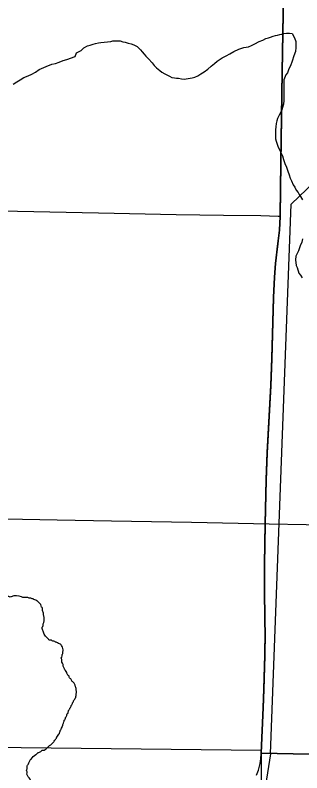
# Model space of a CAD drawing. Extents: x 2.4 to 73.1, y 4.5 to 25.6.
# Drawn here: x 45.9341 to 46.066, y 20.0695 to 20.4185 of the extents above; entities that cross this region are included whole.
import ezdxf

# ---------------------------------------------------------------- set-up
doc = ezdxf.new("R2010")
doc.units = 0
for name, color, linetype in [('GM_X_County_Road', 7, 'Continuous'), ('GM_X_Interchange_Ramps', 7, 'Continuous'), ('GM_X_Minor_Lake', 7, 'Continuous'), ('GM_X_Minor_River', 7, 'Continuous'), ('GM_X_Section', 7, 'Continuous'), ('GM_X_Township_Road', 7, 'Continuous'), ('SH_Cut_Line', 7, 'Continuous')]:
    doc.layers.add(name, color=color, linetype=linetype)

msp = doc.modelspace()

# ---------------------------------------------------------------- linework, layer by layer
at = {"layer": 'GM_X_County_Road'}
msp.add_lwpolyline([(46.05614, 20.32592), (46.05652, 20.3503), (46.05715, 20.3923), (46.05823, 20.45453), (46.05932, 20.51209), (46.0598, 20.53387), (46.06028, 20.55876), (46.06056, 20.57137)], dxfattribs=at)
at = {"layer": 'GM_X_Interchange_Ramps'}
for points in [[(46.05811, 20.45481), (46.05703, 20.39258), (46.0564, 20.35057), (46.05603, 20.3262), (46.05602, 20.32568), (46.05569, 20.31947), (46.05502, 20.31328), (46.05387, 20.30402), (46.05338, 20.29781), (46.05296, 20.28849), (46.05228, 20.26049), (46.05181, 20.24806), (46.05007, 20.21698), (46.04961, 20.20455), (46.04919, 20.18432), (46.04888, 20.16566), (46.04883, 20.15476), (46.04891, 20.15166), (46.04905, 20.14232), (46.04908, 20.13841), (46.04912, 20.13455), (46.04904, 20.12366), (46.04851, 20.10812), (46.04826, 20.09954), (46.04726, 20.07848), (46.47307, 20.06961)], [(46.47307, 20.06961), (46.04726, 20.07848), (46.04826, 20.09954), (46.04851, 20.10812), (46.04904, 20.12366), (46.04912, 20.13455), (46.04908, 20.13841), (46.04905, 20.14232), (46.04891, 20.15166), (46.04883, 20.15476), (46.04888, 20.16566), (46.04919, 20.18432), (46.04961, 20.20455), (46.05007, 20.21698), (46.05181, 20.24806), (46.05228, 20.26049), (46.05296, 20.28849), (46.05338, 20.29781), (46.05387, 20.30402), (46.05502, 20.31328), (46.05569, 20.31947), (46.05602, 20.32568), (46.05603, 20.3262), (46.0564, 20.35057), (46.05703, 20.39258), (46.05811, 20.45481)]]:
    msp.add_lwpolyline(points, dxfattribs=at)
at = {"layer": 'GM_X_Minor_Lake'}
for points in [[(45.95836, 20.11453), (45.958, 20.11511), (45.95782, 20.11569), (45.95673, 20.11743), (45.95655, 20.118), (45.95619, 20.11858), (45.95621, 20.11934), (45.95584, 20.11992), (45.95549, 20.12107), (45.95551, 20.12164), (45.95533, 20.12222), (45.95574, 20.12335), (45.95576, 20.12392), (45.95596, 20.12448), (45.95598, 20.12505), (45.95618, 20.12562), (45.95619, 20.12619), (45.95584, 20.12734), (45.95548, 20.12811), (45.95493, 20.12869), (45.95399, 20.1291), (45.95324, 20.1295), (45.95267, 20.12971), (45.95192, 20.13011), (45.95135, 20.13012), (45.95079, 20.13052), (45.95022, 20.13053), (45.9491, 20.13133), (45.94799, 20.1325), (45.94744, 20.13327), (45.94709, 20.13423), (45.94656, 20.13596), (45.94658, 20.13653), (45.94698, 20.13728), (45.947, 20.13804), (45.94721, 20.13879), (45.94728, 20.14183), (45.94711, 20.14241), (45.94712, 20.14298), (45.9466, 20.1447), (45.94661, 20.14527), (45.94625, 20.14585), (45.9459, 20.147), (45.94534, 20.14759), (45.9446, 20.14818), (45.94404, 20.14876), (45.9431, 20.14917), (45.94235, 20.14957), (45.9416, 20.14978), (45.94103, 20.14999), (45.94046, 20.15), (45.9399, 20.15021), (45.93762, 20.15027), (45.93705, 20.15048), (45.9323, 20.15061), (45.93173, 20.15043), (45.93116, 20.15064), (45.93002, 20.15067), (45.92945, 20.15049), (45.92888, 20.1507), (45.92831, 20.15053), (45.92603, 20.15059), (45.92546, 20.15041), (45.92412, 20.15045), (45.92355, 20.15028), (45.92279, 20.15011), (45.92221, 20.14993), (45.92164, 20.14995), (45.92107, 20.14977), (45.9205, 20.14979), (45.91992, 20.14961), (45.91935, 20.14963), (45.91859, 20.14946), (45.91802, 20.14948), (45.91744, 20.1493), (45.91688, 20.14951), (45.9146, 20.14957), (45.91384, 20.14978), (45.91327, 20.1498), (45.9127, 20.14981), (45.91214, 20.15002), (45.911, 20.15024), (45.90987, 20.15065), (45.90912, 20.15086), (45.90855, 20.15106), (45.9078, 20.15128), (45.90667, 20.15169), (45.90573, 20.1519), (45.90516, 20.15211), (45.90459, 20.15212), (45.90346, 20.15253), (45.90271, 20.15275), (45.90101, 20.15336), (45.90007, 20.15377), (45.89951, 20.15397), (45.89875, 20.15419), (45.89819, 20.15439)], [(45.97321, 20.05633), (45.97265, 20.05673), (45.97172, 20.05732), (45.97097, 20.05791), (45.97023, 20.05869), (45.96948, 20.05909), (45.96893, 20.05987), (45.96725, 20.06106), (45.9667, 20.06164), (45.96614, 20.06204), (45.96388, 20.06286), (45.96274, 20.06289), (45.96198, 20.0631), (45.96141, 20.06293), (45.96084, 20.06294), (45.95723, 20.06304), (45.95646, 20.06287), (45.954, 20.06294), (45.95304, 20.06278), (45.95114, 20.06283), (45.94943, 20.06287), (45.94887, 20.06308), (45.94754, 20.06312), (45.94584, 20.06373), (45.94508, 20.06375), (45.94396, 20.06435), (45.94339, 20.06456), (45.94264, 20.06496), (45.9419, 20.06555), (45.94134, 20.06595), (45.94097, 20.06653), (45.93951, 20.06885), (45.93954, 20.06999), (45.93936, 20.07056), (45.93957, 20.07132), (45.9396, 20.07246), (45.93981, 20.07302), (45.9402, 20.07358), (45.94061, 20.07471), (45.94101, 20.07527), (45.9414, 20.07583), (45.94354, 20.07786), (45.94412, 20.07823), (45.94471, 20.07878), (45.94528, 20.07896), (45.94586, 20.07932), (45.94645, 20.07988), (45.94702, 20.07986), (45.94876, 20.08095), (45.94934, 20.08151), (45.94992, 20.08206), (45.95051, 20.08243), (45.95167, 20.08353), (45.95207, 20.0841), (45.95266, 20.08484), (45.95305, 20.0854), (45.95326, 20.08596), (45.95444, 20.08764), (45.95465, 20.08821), (45.95486, 20.08896), (45.95525, 20.08952), (45.95565, 20.09046), (45.95586, 20.09103), (45.95607, 20.09178), (45.95648, 20.09291), (45.95669, 20.09366), (45.95708, 20.09422), (45.95729, 20.09498), (45.95769, 20.09554), (45.95789, 20.09629), (45.95829, 20.09685), (45.9585, 20.09761), (45.9587, 20.09817), (45.9591, 20.09873), (45.9593, 20.0993), (45.9597, 20.09986), (45.9599, 20.10042), (45.9603, 20.10117), (45.96051, 20.10174), (45.9609, 20.1023), (45.9611, 20.10286), (45.9615, 20.10342), (45.96211, 20.10511), (45.96213, 20.10568), (45.96233, 20.10625), (45.96235, 20.10682), (45.96217, 20.10739), (45.96219, 20.10796), (45.96202, 20.10873), (45.96184, 20.1093), (45.96167, 20.10988), (45.96094, 20.11104), (45.96038, 20.11162), (45.95965, 20.11278), (45.95909, 20.11318), (45.95892, 20.11395), (45.95836, 20.11453)]]:
    msp.add_spline(points, degree=3, dxfattribs=at)
at = {"layer": 'GM_X_Minor_River'}
for points in [[(46.05166, 20.07827), (46.06112, 20.33147), (47.24033, 21.46078)], [(45.93319, 20.38675), (45.9349, 20.3877), (45.93642, 20.38865), (45.93814, 20.38978), (45.94004, 20.39054), (45.94175, 20.39129), (45.94346, 20.39224), (45.94518, 20.39337), (45.94841, 20.39489), (45.95089, 20.39583), (45.9526, 20.3962), (45.95431, 20.39677), (45.95621, 20.39753), (45.95792, 20.39809), (45.96173, 20.39941), (45.9623, 20.40112), (45.9644, 20.40225), (45.96573, 20.40339), (45.96744, 20.40434), (45.96858, 20.40471), (45.96992, 20.40509), (45.97106, 20.40547), (45.97239, 20.40565), (45.97353, 20.40584), (45.97505, 20.40603), (45.97657, 20.40621), (45.97809, 20.4064), (45.97904, 20.40659), (45.98019, 20.40658), (45.98114, 20.40658), (45.98247, 20.40658), (45.98361, 20.40619), (45.98475, 20.406), (45.98608, 20.40561), (45.98741, 20.40523), (45.98874, 20.40485), (45.99026, 20.40408), (45.99178, 20.40256), (45.99254, 20.40161), (45.99348, 20.40046), (45.99424, 20.39951), (45.99538, 20.39837), (45.99709, 20.39646), (45.99804, 20.39532), (45.99918, 20.39417), (46.0007, 20.39303), (46.00165, 20.39226), (46.00298, 20.3915), (46.00393, 20.39093), (46.00507, 20.39035), (46.00621, 20.38978), (46.00735, 20.38959), (46.0083, 20.38939), (46.00925, 20.38939), (46.01058, 20.3892), (46.01191, 20.389), (46.01552, 20.38956), (46.01685, 20.38994), (46.01819, 20.39051), (46.01952, 20.39145), (46.02104, 20.3924), (46.02275, 20.39354), (46.02428, 20.39505), (46.0258, 20.39619), (46.02713, 20.39732), (46.02942, 20.39884), (46.03113, 20.39978), (46.03284, 20.40073), (46.03475, 20.40168), (46.03703, 20.40281), (46.03931, 20.40356), (46.04141, 20.40394), (46.04293, 20.4045), (46.04445, 20.40526), (46.04635, 20.40639), (46.04807, 20.40696), (46.0494, 20.40772), (46.05073, 20.40809), (46.05168, 20.40828), (46.05282, 20.40885), (46.05396, 20.40903), (46.05491, 20.40922), (46.05587, 20.4096), (46.05682, 20.40979), (46.05777, 20.40998), (46.05891, 20.41016), (46.06043, 20.41016), (46.06157, 20.40996), (46.06271, 20.40806), (46.06328, 20.40635), (46.06327, 20.40502), (46.06327, 20.4035), (46.06308, 20.40178), (46.06231, 20.3997), (46.06155, 20.39723), (46.06078, 20.39514), (46.06002, 20.39381), (46.05945, 20.39191)], [(46.05945, 20.39191), (46.05869, 20.39096), (46.05773, 20.38868), (46.05773, 20.38659), (46.05772, 20.38507), (46.05772, 20.38412), (46.05772, 20.3826), (46.05772, 20.38089), (46.05771, 20.37918), (46.05752, 20.37747), (46.05714, 20.37595), (46.05676, 20.37481), (46.05618, 20.37348), (46.05561, 20.37234), (46.05485, 20.37082), (46.05447, 20.36987), (46.05427, 20.36854), (46.05408, 20.36702), (46.05389, 20.36569), (46.05389, 20.36436), (46.05388, 20.36265), (46.05388, 20.36151), (46.05426, 20.36037), (46.05501, 20.35809), (46.05577, 20.35637), (46.05653, 20.35485), (46.0571, 20.35371), (46.05767, 20.352), (46.05823, 20.35009), (46.05899, 20.34838), (46.05956, 20.34667), (46.06013, 20.34496), (46.06069, 20.34343), (46.06126, 20.3421), (46.06202, 20.34039), (46.06278, 20.33925), (46.06335, 20.33791), (46.0643, 20.33677), (46.06486, 20.33582), (46.06543, 20.33487), (46.06638, 20.33334)], [(46.06635, 20.31547), (46.06597, 20.31396), (46.0652, 20.31225), (46.06444, 20.30997), (46.06367, 20.30845), (46.06329, 20.3075), (46.0631, 20.30579), (46.06348, 20.30313), (46.06385, 20.30218), (46.06461, 20.2997), (46.06537, 20.29875), (46.06613, 20.29742)], [(46.05167, 20.07827), (46.04931, 20.06359)]]:
    msp.add_lwpolyline(points, dxfattribs=at)
at = {"layer": 'GM_X_Section'}
msp.add_lwpolyline([(45.54977, 20.08538), (46.04725, 20.07999), (46.04799, 19.57648), (45.54053, 19.58474)], close=True, dxfattribs=at)
at = {"layer": 'GM_X_Township_Road'}
for points in [[(46.05614, 20.32592), (46.05652, 20.3503), (46.05715, 20.3923), (46.05823, 20.45453), (46.05932, 20.51209), (46.0598, 20.53387), (46.06028, 20.55876), (46.06056, 20.57137)], [(45.80502, 20.33125), (45.80937, 20.33116), (45.85287, 20.32997), (45.87151, 20.3296), (45.88394, 20.32938), (45.89948, 20.32906), (45.93522, 20.32819), (45.97251, 20.32735), (46.00825, 20.3267), (46.03001, 20.32627), (46.0471, 20.32614), (46.0552, 20.32594), (46.05614, 20.32592)], [(46.04737, 20.07821), (46.04837, 20.09927), (46.04863, 20.10784), (46.04916, 20.12338), (46.04924, 20.13427), (46.0492, 20.13814), (46.04917, 20.14205), (46.04903, 20.15138), (46.04895, 20.15449), (46.049, 20.16538), (46.04931, 20.18405), (46.04973, 20.20427), (46.05019, 20.21671), (46.05193, 20.24778), (46.0524, 20.26022), (46.05308, 20.28822), (46.05349, 20.29754), (46.05399, 20.30374), (46.05514, 20.313), (46.05581, 20.31919), (46.05614, 20.3254), (46.05614, 20.32592)], [(45.58997, 20.19199), (45.59112, 20.19197), (45.60708, 20.19171), (45.62278, 20.19163), (45.66472, 20.19094), (45.71271, 20.19026), (45.74203, 20.18974), (45.76702, 20.18922), (45.79354, 20.18906), (45.85091, 20.18802), (45.90521, 20.18689), (45.95338, 20.18594), (45.97837, 20.1855), (46.01526, 20.1849), (46.05098, 20.18421), (46.08508, 20.18351), (46.09473, 20.18334), (46.09689, 20.1833)], [(46.04519, 20.06844), (46.04602, 20.07071), (46.04684, 20.07371), (46.04722, 20.07586), (46.04737, 20.07821)]]:
    msp.add_lwpolyline(points, dxfattribs=at)
at = {"layer": 'SH_Cut_Line'}
for points in [[(46.47307, 20.06961), (46.04726, 20.07848), (46.04826, 20.09954), (46.04851, 20.10812), (46.04904, 20.12366), (46.04912, 20.13455), (46.04908, 20.13841), (46.04905, 20.14232), (46.04891, 20.15166), (46.04883, 20.15476), (46.04888, 20.16566), (46.04919, 20.18432), (46.04961, 20.20455), (46.05007, 20.21698), (46.05181, 20.24806), (46.05228, 20.26049), (46.05296, 20.28849), (46.05338, 20.29781), (46.05387, 20.30402), (46.05502, 20.31328), (46.05569, 20.31947), (46.05602, 20.32568), (46.05603, 20.3262), (46.0564, 20.35057), (46.05703, 20.39258), (46.05811, 20.45481)], [(46.05811, 20.45481), (46.05703, 20.39258), (46.0564, 20.35057), (46.05603, 20.3262), (46.05602, 20.32568), (46.05569, 20.31947), (46.05502, 20.31328), (46.05387, 20.30402), (46.05338, 20.29781), (46.05296, 20.28849), (46.05228, 20.26049), (46.05181, 20.24806), (46.05007, 20.21698), (46.04961, 20.20455), (46.04919, 20.18432), (46.04888, 20.16566), (46.04883, 20.15476), (46.04891, 20.15166), (46.04905, 20.14232), (46.04908, 20.13841), (46.04912, 20.13455), (46.04904, 20.12366), (46.04851, 20.10812), (46.04826, 20.09954), (46.04726, 20.07848), (46.47307, 20.06961)]]:
    msp.add_lwpolyline(points, dxfattribs=at)

doc.saveas('drawing.dxf')
